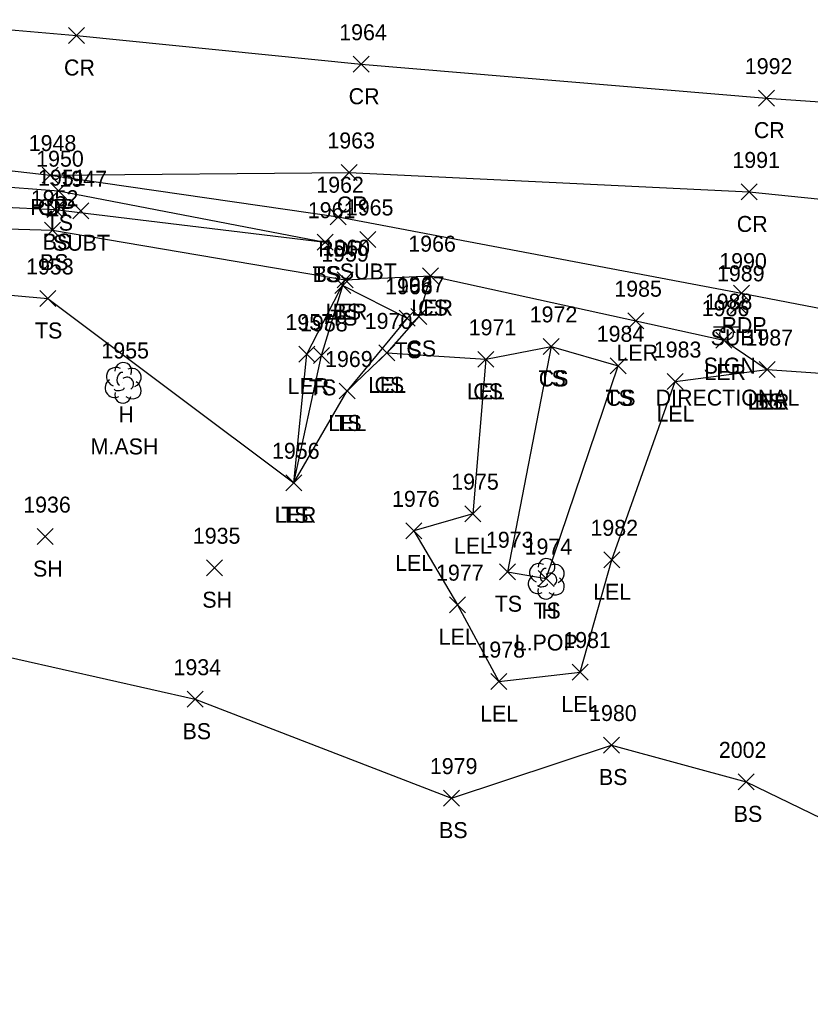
# Model space of a CAD drawing. Extents: x 1462089 to 1464015, y 730534 to 736144.
# Drawn here: x 1463022.5 to 1463121.4, y 734881.6 to 735004.8 of the extents above; entities that cross this region are included whole.
import ezdxf

# ---------------------------------------------------------------- set-up
doc = ezdxf.new("R2010")
doc.units = 0
for name, color, linetype in [('L_A', 7, 'Continuous'), ('L_C', 7, 'Continuous'), ('L_I', 7, 'Continuous'), ('L_TIC', 7, 'Continuous'), ('LARO', 7, 'Continuous'), ('LELB', 7, 'Continuous'), ('LTD', 7, 'Continuous'), ('P_A', 7, 'Continuous'), ('P_I', 7, 'Continuous'), ('P_TIC', 7, 'Continuous'), ('PET', 7, 'Continuous'), ('PRC', 7, 'Continuous'), ('S_A', 7, 'Continuous'), ('S_C', 7, 'Continuous'), ('S_I', 7, 'Continuous'), ('SSGN', 7, 'Continuous'), ('U_A', 7, 'Continuous'), ('U_I', 7, 'Continuous'), ('U_TIC', 7, 'Continuous')]:
    doc.layers.add(name, color=color, linetype=linetype)

msp = doc.modelspace()

# ---------------------------------------------------------------- linework, layer by layer
at = {"layer": 'L_TIC'}
for points in [[(1463026.31, 734982.46), (1463028.31, 734984.46)], [(1463028.31, 734982.46), (1463026.31, 734984.46)], [(1463025.89, 734980.09), (1463027.89, 734982.09)], [(1463027.89, 734980.09), (1463025.89, 734982.09)], [(1463025.56, 734977.52), (1463027.56, 734979.52)], [(1463027.56, 734977.52), (1463025.56, 734979.52)], [(1463059.68, 734976.02), (1463061.68, 734978.02)], [(1463061.68, 734976.02), (1463059.68, 734978.02)], [(1463059.68, 734976.02), (1463061.68, 734978.02)], [(1463061.68, 734976.02), (1463059.68, 734978.02)], [(1463062.17, 734971.33), (1463064.17, 734973.33)], [(1463064.17, 734971.33), (1463062.17, 734973.33)], [(1463062.17, 734971.33), (1463064.17, 734973.33)], [(1463064.17, 734971.33), (1463062.17, 734973.33)], [(1463072.87, 734971.83), (1463074.87, 734973.83)], [(1463074.87, 734971.83), (1463072.87, 734973.83)], [(1463072.87, 734971.83), (1463074.87, 734973.83)], [(1463074.87, 734971.83), (1463072.87, 734973.83)], [(1463061.89, 734970.59), (1463063.89, 734972.59)], [(1463063.89, 734970.59), (1463061.89, 734972.59)], [(1463024.97, 734968.98), (1463026.97, 734970.98)], [(1463026.97, 734968.98), (1463024.97, 734970.98)], [(1463069.92, 734966.51), (1463071.92, 734968.51)], [(1463071.92, 734966.51), (1463069.92, 734968.51)], [(1463071.4, 734966.73), (1463073.4, 734968.73)], [(1463073.4, 734966.73), (1463071.4, 734968.73)], [(1463098.54, 734966.2), (1463100.54, 734968.2)], [(1463100.54, 734966.2), (1463098.54, 734968.2)], [(1463109.54, 734963.77), (1463111.54, 734965.77)], [(1463111.54, 734963.77), (1463109.54, 734965.77)], [(1463057.4, 734962.02), (1463059.4, 734964.02)], [(1463059.4, 734962.02), (1463057.4, 734964.02)], [(1463067.41, 734962.17), (1463069.41, 734964.17)], [(1463069.41, 734962.17), (1463067.41, 734964.17)], [(1463067.41, 734962.17), (1463069.41, 734964.17)], [(1463069.41, 734962.17), (1463067.41, 734964.17)], [(1463087.96, 734962.99), (1463089.96, 734964.99)], [(1463089.96, 734962.99), (1463087.96, 734964.99)], [(1463087.96, 734962.99), (1463089.96, 734964.99)], [(1463089.96, 734962.99), (1463087.96, 734964.99)], [(1463059.24, 734961.86), (1463061.24, 734963.86)], [(1463061.24, 734961.86), (1463059.24, 734963.86)], [(1463079.77, 734961.37), (1463081.77, 734963.37)], [(1463081.77, 734961.37), (1463079.77, 734963.37)], [(1463079.77, 734961.37), (1463081.77, 734963.37)], [(1463081.77, 734961.37), (1463079.77, 734963.37)], [(1463096.35, 734960.56), (1463098.35, 734962.56)], [(1463098.35, 734960.56), (1463096.35, 734962.56)], [(1463096.35, 734960.56), (1463098.35, 734962.56)], [(1463098.35, 734960.56), (1463096.35, 734962.56)], [(1463114.96, 734960.09), (1463116.96, 734962.09)], [(1463116.96, 734960.09), (1463114.96, 734962.09)], [(1463114.96, 734960.09), (1463116.96, 734962.09)], [(1463116.96, 734960.09), (1463114.96, 734962.09)], [(1463114.96, 734960.09), (1463116.96, 734962.09)], [(1463116.96, 734960.09), (1463114.96, 734962.09)], [(1463103.48, 734958.59), (1463105.48, 734960.59)], [(1463105.48, 734958.59), (1463103.48, 734960.59)], [(1463062.42, 734957.41), (1463064.42, 734959.41)], [(1463064.42, 734957.41), (1463062.42, 734959.41)], [(1463062.42, 734957.41), (1463064.42, 734959.41)], [(1463064.42, 734957.41), (1463062.42, 734959.41)], [(1463055.78, 734945.93), (1463057.78, 734947.93)], [(1463057.78, 734945.93), (1463055.78, 734947.93)], [(1463055.78, 734945.93), (1463057.78, 734947.93)], [(1463057.78, 734945.93), (1463055.78, 734947.93)], [(1463055.78, 734945.93), (1463057.78, 734947.93)], [(1463057.78, 734945.93), (1463055.78, 734947.93)], [(1463078.14, 734942.07), (1463080.14, 734944.07)], [(1463080.14, 734942.07), (1463078.14, 734944.07)], [(1463070.79, 734939.92), (1463072.79, 734941.92)], [(1463072.79, 734939.92), (1463070.79, 734941.92)], [(1463024.65, 734939.2), (1463026.65, 734941.2)], [(1463026.65, 734939.2), (1463024.65, 734941.2)], [(1463095.56, 734936.3), (1463097.56, 734938.3)], [(1463097.56, 734936.3), (1463095.56, 734938.3)], [(1463045.83, 734935.31), (1463047.83, 734937.31)], [(1463047.83, 734935.31), (1463045.83, 734937.31)], [(1463082.48, 734934.81), (1463084.48, 734936.81)], [(1463084.48, 734934.81), (1463082.48, 734936.81)], [(1463087.32, 734933.96), (1463089.32, 734935.96)], [(1463089.32, 734933.96), (1463087.32, 734935.96)], [(1463076.24, 734930.69), (1463078.24, 734932.69)], [(1463078.24, 734930.69), (1463076.24, 734932.69)], [(1463091.59, 734922.27), (1463093.59, 734924.27)], [(1463093.59, 734922.27), (1463091.59, 734924.27)], [(1463081.42, 734921.07), (1463083.42, 734923.07)], [(1463083.42, 734921.07), (1463081.42, 734923.07)], [(1463043.4, 734918.87), (1463045.4, 734920.87)], [(1463045.4, 734918.87), (1463043.4, 734920.87)], [(1463095.48, 734913.14), (1463097.48, 734915.14)], [(1463097.48, 734913.14), (1463095.48, 734915.14)], [(1463112.34, 734908.53), (1463114.34, 734910.53)], [(1463114.34, 734908.53), (1463112.34, 734910.53)], [(1463075.48, 734906.5), (1463077.48, 734908.5)], [(1463077.48, 734906.5), (1463075.48, 734908.5)]]:
    msp.add_lwpolyline(points, dxfattribs=at)
at = {"layer": 'LARO'}
for points in [[(1463056.78, 734946.93), (1463058.4, 734963.02), (1463063.17, 734972.33), (1463073.87, 734972.83), (1463099.54, 734967.2), (1463110.54, 734964.77), (1463115.96, 734961.09)], [(1463056.78, 734946.93), (1463063.42, 734958.41), (1463068.41, 734963.17), (1463080.77, 734962.37), (1463079.14, 734943.07), (1463071.79, 734940.92), (1463077.24, 734931.69), (1463082.42, 734922.07), (1463092.59, 734923.27), (1463096.56, 734937.3), (1463104.48, 734959.59), (1463115.96, 734961.09)]]:
    msp.add_lwpolyline(points, dxfattribs=at)
at = {"layer": 'LELB'}
for points in [[(1462941.98, 734938.95), (1462935.31, 734946.73), (1462934.38, 734953.64), (1462936.03, 734961.3), (1462944.88, 734969.88), (1462943.68, 734973.85), (1462943.92, 734974.01), (1462950.44, 734978.44), (1462964.03, 734982.68), (1462983.7, 734986.78), (1463027.31, 734983.46), (1463060.68, 734977.02)], [(1462938.67, 734953.95), (1462941.73, 734957.97), (1462950.38, 734969.98), (1462948.06, 734970.93), (1462946.19, 734971.05), (1462945.99, 734972.43), (1462947.05, 734973.46), (1462952.27, 734976.04), (1462964.78, 734977.82), (1462984.07, 734983.12), (1463026.89, 734981.09), (1463060.68, 734977.02)], [(1462938.67, 734953.95), (1462939.85, 734951.97), (1462941.31, 734953.17), (1462944.34, 734955.18), (1462951.57, 734966.42), (1462954.81, 734972.92), (1462963.16, 734974.65), (1462985.5, 734979.75), (1463026.56, 734978.52), (1463063.17, 734972.33)], [(1462941.98, 734938.95), (1462946.63, 734945.19), (1462948.63, 734946.33), (1462954.69, 734963.9), (1462962.17, 734970.07), (1462981.55, 734974.42), (1462992.14, 734973.03), (1463025.97, 734969.98), (1463056.78, 734946.93), (1463060.24, 734962.86), (1463062.89, 734971.59), (1463070.92, 734967.51), (1463063.42, 734958.41)], [(1463073.87, 734972.83), (1463072.4, 734967.73), (1463068.41, 734963.17)], [(1463080.77, 734962.37), (1463088.96, 734963.99), (1463097.35, 734961.56)], [(1463088.96, 734963.99), (1463083.48, 734935.81), (1463088.32, 734934.96), (1463097.35, 734961.56)], [(1463115.96, 734961.09), (1463126.27, 734960.41), (1463160.42, 734955.58), (1463173.22, 734945.31), (1463175.08, 734940.15), (1463176.36, 734939.18), (1463179.51, 734938.32), (1463179.74, 734936.82), (1463176.64, 734935.89), (1463176.14, 734925.78), (1463187.94, 734916.32), (1463185.51, 734902.18), (1463185.84, 734870.32), (1463187.55, 734842.98), (1463188.62, 734799.74), (1463189.23, 734750.9)], [(1462960.9, 734939.64), (1462981.22, 734934.27), (1463011.08, 734927.39), (1463044.4, 734919.87), (1463076.48, 734907.5), (1463096.48, 734914.14), (1463113.34, 734909.53), (1463132.2, 734900.42), (1463146.06, 734873.76), (1463140.01, 734844.07), (1463136.33, 734794.96), (1463139.65, 734759.84), (1463135.97, 734722.82), (1463137.81, 734685.14), (1463138.61, 734654.4)]]:
    msp.add_lwpolyline(points, dxfattribs=at)
at = {"layer": 'LTD'}
for p, q in [((1463035.39, 734959.48), (1463035.39, 734959.48)), ((1463035.39, 734959.48), (1463035.39, 734959.48)), ((1463088.32, 734934.96), (1463088.32, 734934.96)), ((1463088.32, 734934.96), (1463088.32, 734934.96))]:
    msp.add_line(p, q, dxfattribs=at)
for centre in [(1463035.43, 734960.91), (1463088.37, 734936.4)]:
    msp.add_arc(centre, 1.05, 335.5272, 180.9563, dxfattribs=at)
for centre, major_axis, ratio, start_param, end_param in [((1463034.6, 734960.15), (1.21, -0.51), 0.895232, 1.570796, 4.712389), ((1463035.18, 734959.94), (-0.208, -0.792), 0.645439, 3.141593, 6.283185), ((1463036.43, 734960.06), (-1.14, -0.48), 0.949671, 1.570796, 4.712389), ((1463034.3, 734958.77), (0.58, -1.04), 0.959034, 3.141593, 6.283185), ((1463035.89, 734959.31), (-0.5, 0.667), 0.989748, 3.141593, 6.283185), ((1463036.39, 734958.65), (-1.09, 0.79), 0.841452, 1.570796, 4.712389), ((1463035.39, 734957.98), (0.26, 1.06), 0.942809, 1.570796, 4.712389), ((1463034.93, 734958.73), (-0.625, -0.083), 0.423636, 0, 3.141593), ((1463087.53, 734935.63), (1.21, -0.51), 0.895232, 1.570796, 4.712389), ((1463089.36, 734935.55), (-1.14, -0.48), 0.949671, 1.570796, 4.712389), ((1463088.11, 734935.42), (-0.208, -0.792), 0.645439, 3.141593, 6.283185), ((1463088.82, 734934.8), (-0.5, 0.667), 0.989748, 3.141593, 6.283185), ((1463087.24, 734934.26), (0.58, -1.04), 0.959034, 3.141593, 6.283185), ((1463089.32, 734934.13), (-1.09, 0.79), 0.841452, 1.570796, 4.712389), ((1463088.32, 734933.46), (0.26, 1.06), 0.942809, 1.570796, 4.712389), ((1463087.86, 734934.21), (-0.625, -0.083), 0.423636, 0, 3.141593)]:
    msp.add_ellipse(centre, major_axis=major_axis, ratio=ratio, start_param=start_param, end_param=end_param, dxfattribs=at)
at = {"layer": 'P_TIC'}
for points in [[(1463028.58, 735001.86), (1463030.58, 735003.86)], [(1463030.58, 735001.86), (1463028.58, 735003.86)], [(1463064.18, 734998.27), (1463066.18, 735000.27)], [(1463066.18, 734998.27), (1463064.18, 735000.27)], [(1463114.87, 734994.03), (1463116.87, 734996.03)], [(1463116.87, 734994.03), (1463114.87, 734996.03)], [(1463025.29, 734984.41), (1463027.29, 734986.41)], [(1463027.29, 734984.41), (1463025.29, 734986.41)], [(1463025.29, 734984.41), (1463027.29, 734986.41)], [(1463027.29, 734984.41), (1463025.29, 734986.41)], [(1463062.7, 734984.74), (1463064.7, 734986.74)], [(1463064.7, 734984.74), (1463062.7, 734986.74)], [(1463112.74, 734982.3), (1463114.74, 734984.3)], [(1463114.74, 734982.3), (1463112.74, 734984.3)], [(1463061.31, 734979.2), (1463063.31, 734981.2)], [(1463063.31, 734979.2), (1463061.31, 734981.2)], [(1463111.76, 734969.65), (1463113.76, 734971.65)], [(1463113.76, 734969.65), (1463111.76, 734971.65)]]:
    msp.add_lwpolyline(points, dxfattribs=at)
at = {"layer": 'PET'}
msp.add_lwpolyline([(1462887.99, 735000.18), (1462896.99, 734999.73), (1462921.5, 734997.41), (1462942.8, 734994.69), (1462953.49, 734994.05), (1462984.27, 734990.19), (1463026.29, 734985.41), (1463062.31, 734980.2), (1463112.76, 734970.65), (1463141.53, 734965.09), (1463163.13, 734960.72), (1463175.95, 734956.7), (1463185.66, 734949.18), (1463198.51, 734929.67)], dxfattribs=at)
at = {"layer": 'PRC'}
for points in [[(1462893.86, 735015.03), (1462924.16, 735012.51), (1462985.41, 735006.69), (1463029.58, 735002.86), (1463065.18, 734999.27), (1463115.87, 734995.03), (1463143.92, 734993.12), (1463182.72, 734989.92), (1463197.75, 734989.04)], [(1463026.29, 734985.41), (1463063.7, 734985.74), (1463113.74, 734983.3), (1463143.04, 734980.3), (1463181.89, 734978.35), (1463198.92, 734978.2)]]:
    msp.add_lwpolyline(points, dxfattribs=at)
at = {"layer": 'SSGN'}
for p, q in [((1463109.24, 734966.43), (1463112.57, 734966.43)), ((1463110.89, 734965.6), (1463110.89, 734965.6))]:
    msp.add_line(p, q, dxfattribs=at)
msp.add_circle((1463110.89, 734965.6), 0.833, dxfattribs=at)
at = {"layer": 'U_TIC'}
for points in [[(1463029.13, 734979.95), (1463031.13, 734981.95)], [(1463031.13, 734979.95), (1463029.13, 734981.95)], [(1463065.01, 734976.36), (1463067.01, 734978.36)], [(1463067.01, 734976.36), (1463065.01, 734978.36)], [(1463111.4, 734968.12), (1463113.4, 734970.12)], [(1463113.4, 734968.12), (1463111.4, 734970.12)]]:
    msp.add_lwpolyline(points, dxfattribs=at)

# ---------------------------------------------------------------- texts
at = {"layer": 'L_A'}
for s, p in [('TS', (1463025.72, 734978.46)), ('BS', (1463025.34, 734976.09)), ('BS', (1463025, 734973.52)), ('TS', (1463059.09, 734972.02)), ('BS', (1463059.12, 734972.02)), ('LER', (1463060.75, 734967.33)), ('BS', (1463061.61, 734967.33)), ('LER', (1463071.46, 734967.83)), ('CS', (1463072.32, 734967.83)), ('TS', (1463061.3, 734966.59)), ('TS', (1463024.38, 734964.98)), ('TS', (1463069.33, 734962.51)), ('CS', (1463070.84, 734962.73)), ('LER', (1463097.12, 734962.2)), ('LER', (1463108.12, 734959.77)), ('TS', (1463087.37, 734958.99)), ('CS', (1463087.4, 734958.99)), ('LER', (1463055.98, 734958.02)), ('TS', (1463058.65, 734957.86)), ('LEL', (1463066.05, 734958.17)), ('CS', (1463066.85, 734958.17)), ('LEL', (1463078.4, 734957.37)), ('CS', (1463079.21, 734957.37)), ('TS', (1463095.76, 734956.56)), ('CS', (1463095.79, 734956.56)), ('LER', (1463113.54, 734956.09)), ('LEL', (1463113.59, 734956.09)), ('BS', (1463114.4, 734956.09)), ('LEL', (1463102.12, 734954.59)), ('H', (1463034.82, 734954.48)), ('LEL', (1463061.06, 734953.41)), ('TS', (1463061.83, 734953.41)), ('LER', (1463054.36, 734941.93)), ('LEL', (1463054.41, 734941.93)), ('TS', (1463055.18, 734941.93)), ('LEL', (1463076.78, 734938.07)), ('SH', (1463024.14, 734935.2)), ('LEL', (1463069.43, 734935.92)), ('SH', (1463045.31, 734931.31)), ('LEL', (1463094.2, 734932.3)), ('TS', (1463081.89, 734930.81)), ('TS', (1463086.73, 734929.96)), ('H', (1463087.76, 734929.96)), ('LEL', (1463074.88, 734926.69)), ('LEL', (1463090.23, 734918.27)), ('LEL', (1463080.06, 734917.07)), ('BS', (1463042.84, 734914.87)), ('BS', (1463094.93, 734909.14)), ('BS', (1463111.79, 734904.53)), ('BS', (1463074.93, 734902.5))]:
    msp.add_text(s, height=2, dxfattribs=at).set_placement(p)
at = {"layer": 'L_C'}
for s, p in [('M.ASH', (1463031.34, 734950.48)), ('L.POP', (1463084.39, 734925.96))]:
    msp.add_text(s, height=2, dxfattribs=at).set_placement(p)
at = {"layer": 'L_I'}
for s, p in [('1950', (1463024.53, 734986.46)), ('1951', (1463024.77, 734984.09)), ('1952', (1463023.86, 734981.52)), ('1961', (1463058.51, 734980.02)), ('1961', (1463058.51, 734980.02)), ('1966', (1463071.08, 734975.83)), ('1966', (1463071.08, 734975.83)), ('1959', (1463060.19, 734974.59)), ('1960', (1463060.34, 734975.33)), ('1960', (1463060.34, 734975.33)), ('1953', (1463023.27, 734972.98)), ('1967', (1463069.66, 734970.73)), ('1968', (1463068.18, 734970.51)), ('1985', (1463096.85, 734970.2)), ('1972', (1463086.27, 734966.99)), ('1972', (1463086.27, 734966.99)), ('1986', (1463107.79, 734967.77)), ('1957', (1463055.71, 734966.02)), ('1958', (1463057.54, 734965.86)), ('1970', (1463065.63, 734966.17)), ('1970', (1463065.63, 734966.17)), ('1971', (1463078.64, 734965.37)), ('1971', (1463078.64, 734965.37)), ('1984', (1463094.65, 734964.56)), ('1984', (1463094.65, 734964.56)), ('1987', (1463113.26, 734964.09)), ('1987', (1463113.26, 734964.09)), ('1987', (1463113.26, 734964.09)), ('1955', (1463032.69, 734962.48)), ('1983', (1463101.79, 734962.59)), ('1969', (1463060.67, 734961.41)), ('1969', (1463060.67, 734961.41)), ('1956', (1463054.03, 734949.93)), ('1956', (1463054.03, 734949.93)), ('1956', (1463054.03, 734949.93)), ('1975', (1463076.45, 734946.07)), ('1976', (1463069.04, 734943.92)), ('1936', (1463022.91, 734943.2)), ('1982', (1463093.87, 734940.3)), ('1935', (1463044.13, 734939.31)), ('1973', (1463080.79, 734938.81)), ('1974', (1463085.63, 734937.96)), ('1974', (1463085.63, 734937.96)), ('1977', (1463074.55, 734934.69)), ('1981', (1463090.47, 734926.27)), ('1978', (1463079.73, 734925.07)), ('1934', (1463041.71, 734922.87)), ('1980', (1463093.7, 734917.14)), ('2002', (1463109.93, 734912.53)), ('1979', (1463073.78, 734910.5))]:
    msp.add_text(s, height=2, dxfattribs=at).set_placement(p)
at = {"layer": 'P_A'}
for s, p in [('CR', (1463028.01, 734997.86)), ('CR', (1463063.62, 734994.27)), ('CR', (1463114.31, 734990.03)), ('CR', (1463062.13, 734980.74)), ('RDP', (1463023.78, 734980.41)), ('CR', (1463024.72, 734980.41)), ('CR', (1463112.17, 734978.3)), ('RDP', (1463059.8, 734975.2)), ('RDP', (1463110.25, 734965.65))]:
    msp.add_text(s, height=2, dxfattribs=at).set_placement(p)
at = {"layer": 'P_I'}
for s, p in [('1964', (1463062.44, 735002.27)), ('1992', (1463113.18, 734998.03)), ('1948', (1463023.6, 734988.41)), ('1948', (1463023.6, 734988.41)), ('1963', (1463060.96, 734988.74)), ('1991', (1463111.62, 734986.3)), ('1962', (1463059.57, 734983.2)), ('1990', (1463109.98, 734973.65))]:
    msp.add_text(s, height=2, dxfattribs=at).set_placement(p)
at = {"layer": 'S_A'}
msp.add_text('SIGN', height=2, dxfattribs=at).set_placement((1463108.02, 734960.58))
at = {"layer": 'S_C'}
msp.add_text('DIRECTIONAL', height=2, dxfattribs=at).set_placement((1463102.03, 734956.58))
at = {"layer": 'S_I'}
msp.add_text('1988', height=2, dxfattribs=at).set_placement((1463108.17, 734968.58))
at = {"layer": 'U_A'}
for p in [(1463026.63, 734975.95), (1463062.51, 734972.36), (1463108.9, 734964.12)]:
    msp.add_text('SUBT', height=2, dxfattribs=at).set_placement(p)
at = {"layer": 'U_I'}
for s, p in [('1947', (1463027.44, 734983.95)), ('1965', (1463063.27, 734980.36)), ('1989', (1463109.7, 734972.12))]:
    msp.add_text(s, height=2, dxfattribs=at).set_placement(p)

doc.saveas('drawing.dxf')
